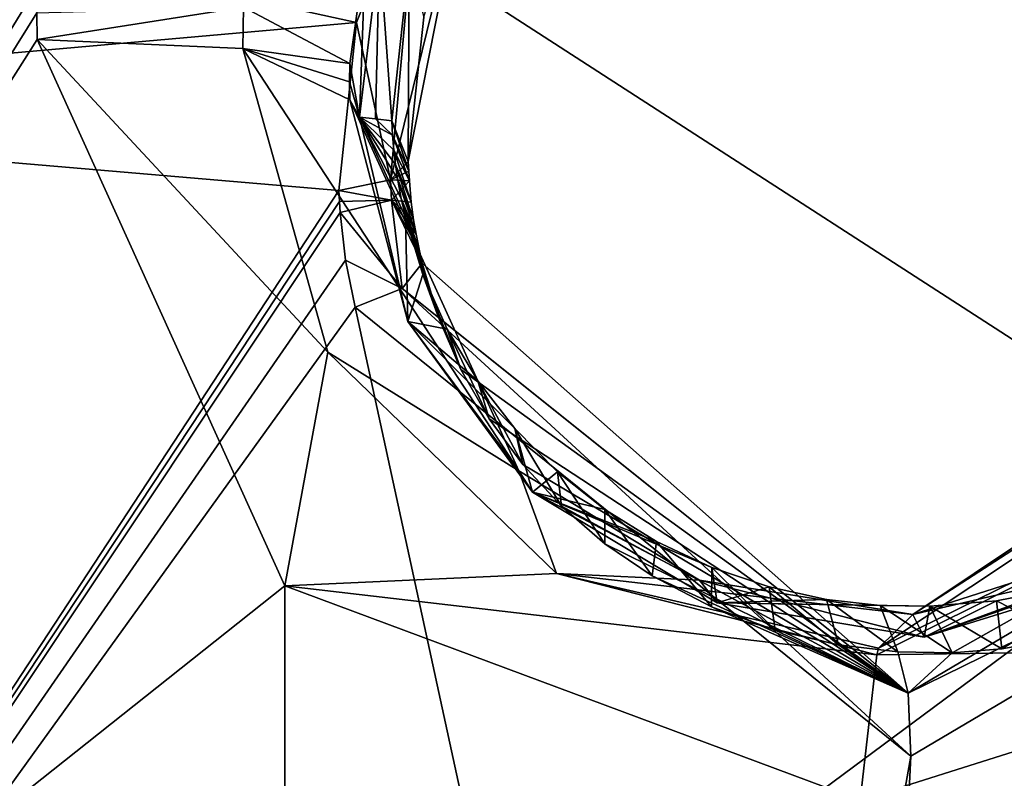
# Model space of a CAD drawing. Header units: millimetres. Extents: x -147 to 294, y -82 to 275.
# Tile 281 of 609: x 242.96 to 246.55, y 180.09 to 182.85. Entities that reach past the tile are written whole.
import ezdxf

# ---------------------------------------------------------------- set-up
doc = ezdxf.new("R2010")
doc.units = ezdxf.units.MM
doc.header["$LTSCALE"] = 67.506716
for name, color, linetype in [('1844', 7, 'CONTINUOUS'), ('1848', 7, 'CONTINUOUS'), ('1849', 7, 'CONTINUOUS'), ('1850', 7, 'CONTINUOUS'), ('1851', 7, 'CONTINUOUS'), ('2835', 7, 'CONTINUOUS'), ('2892', 7, 'CONTINUOUS'), ('2893', 7, 'CONTINUOUS'), ('3066', 7, 'CONTINUOUS'), ('3067', 7, 'CONTINUOUS'), ('3068', 7, 'CONTINUOUS'), ('3075', 7, 'CONTINUOUS'), ('3076', 7, 'CONTINUOUS'), ('3087', 7, 'CONTINUOUS'), ('3088', 7, 'CONTINUOUS'), ('3089', 7, 'CONTINUOUS'), ('3090', 7, 'CONTINUOUS'), ('3092', 7, 'CONTINUOUS'), ('3093', 7, 'CONTINUOUS'), ('751', 7, 'CONTINUOUS'), ('807', 7, 'CONTINUOUS')]:
    doc.layers.add(name, color=color, linetype=linetype)

msp = doc.modelspace()

# ---------------------------------------------------------------- linework, layer by layer
at = {"layer": '1844', "linetype": 'CONTINUOUS'}
for points in [[(243.0205, 182.9747, -21.2007), (239.5627, 177.324, -22.4176), (240.4881, 183.1754, -20.7646), (243.0205, 182.9747, -21.2007)], [(243.0188, 182.8773, -21.2303), (239.5627, 177.324, -22.4176), (243.0205, 182.9747, -21.2007), (243.0188, 182.8773, -21.2303)], [(243.0203, 182.7799, -21.2604), (239.5627, 177.324, -22.4176), (243.0188, 182.8773, -21.2303), (243.0203, 182.7799, -21.2604)], [(243.9229, 180.7877, -22.0241), (239.5627, 177.324, -22.4176), (243.0203, 182.7799, -21.2604), (243.9229, 180.7877, -22.0241)], [(247.2739, 177.0414, -23.8585), (245.7303, 177.4141, -23.4296), (248.9765, 181.9806, -22.5624), (247.2739, 177.0414, -23.8585)], [(248.9765, 181.9806, -22.5624), (245.7303, 177.4141, -23.4296), (247.7742, 180.5597, -22.7915), (248.9765, 181.9806, -22.5624)], [(243.9209, 176.8241, -23.2844), (239.5627, 177.324, -22.4176), (243.9229, 180.7877, -22.0241), (243.9209, 176.8241, -23.2844)], [(246.0199, 180.0051, -22.641), (243.9209, 176.8241, -23.2844), (243.9229, 180.7877, -22.0241), (246.0199, 180.0051, -22.641)], [(247.7742, 180.5597, -22.7915), (245.7303, 177.4141, -23.4296), (246.0199, 180.0051, -22.641), (247.7742, 180.5597, -22.7915)]]:
    msp.add_3dface(points, dxfattribs=at)
at = {"layer": '1848', "linetype": 'CONTINUOUS'}
msp.add_3dface([(244.16, 182.6922, -20.3849), (243.7716, 182.8972, -21.024), (244.2174, 183.098, -20.2577), (244.16, 182.6922, -20.3849)], dxfattribs=at)
at = {"layer": '1849', "linetype": 'CONTINUOUS'}
for points in [[(243.0203, 182.7799, -21.2604), (243.0188, 182.8773, -21.2303), (243.7716, 182.8972, -21.024), (243.0203, 182.7799, -21.2604)], [(243.0203, 182.7799, -21.2604), (243.7716, 182.8972, -21.024), (243.77, 182.7467, -21.0716), (243.0203, 182.7799, -21.2604)], [(243.7716, 182.8972, -21.024), (244.16, 182.6922, -20.3849), (243.77, 182.7467, -21.0716), (243.7716, 182.8972, -21.024)], [(243.77, 182.7467, -21.0716), (244.16, 182.6922, -20.3849), (244.1589, 182.6257, -20.4072), (243.77, 182.7467, -21.0716)], [(244.1596, 182.5598, -20.4297), (243.77, 182.7467, -21.0716), (244.1589, 182.6257, -20.4072), (244.1596, 182.5598, -20.4297)]]:
    msp.add_3dface(points, dxfattribs=at)
at = {"layer": '1850', "linetype": 'CONTINUOUS'}
for points in [[(243.9229, 180.7877, -22.0241), (243.0203, 182.7799, -21.2604), (244.0797, 181.6389, -21.4915), (243.9229, 180.7877, -22.0241)], [(243.0203, 182.7799, -21.2604), (243.77, 182.7467, -21.0716), (244.0797, 181.6389, -21.4915), (243.0203, 182.7799, -21.2604)], [(243.77, 182.7467, -21.0716), (244.1596, 182.5598, -20.4297), (244.7762, 181.2071, -21.0126), (243.77, 182.7467, -21.0716)], [(244.0797, 181.6389, -21.4915), (243.77, 182.7467, -21.0716), (244.7762, 181.2071, -21.0126), (244.0797, 181.6389, -21.4915)], [(244.9134, 180.8322, -21.9161), (243.9229, 180.7877, -22.0241), (244.0797, 181.6389, -21.4915), (244.9134, 180.8322, -21.9161)], [(244.9134, 180.8322, -21.9161), (244.0797, 181.6389, -21.4915), (244.7762, 181.2071, -21.0126), (244.9134, 180.8322, -21.9161)], [(245.4347, 180.8084, -21.2874), (244.9134, 180.8322, -21.9161), (244.7762, 181.2071, -21.0126), (245.4347, 180.8084, -21.2874)], [(246.0811, 180.5351, -22.2471), (243.9229, 180.7877, -22.0241), (244.9134, 180.8322, -21.9161), (246.0811, 180.5351, -22.2471)], [(246.0811, 180.5351, -22.2471), (244.9134, 180.8322, -21.9161), (246.0875, 180.5599, -22.2086), (246.0811, 180.5351, -22.2471)], [(246.0875, 180.5599, -22.2086), (244.9134, 180.8322, -21.9161), (246.2118, 180.6822, -21.4998), (246.0875, 180.5599, -22.2086)], [(246.2118, 180.6822, -21.4998), (244.9134, 180.8322, -21.9161), (245.4347, 180.8084, -21.2874), (246.2118, 180.6822, -21.4998)], [(246.0199, 180.0051, -22.641), (243.9229, 180.7877, -22.0241), (246.0811, 180.5351, -22.2471), (246.0199, 180.0051, -22.641)]]:
    msp.add_3dface(points, dxfattribs=at)
at = {"layer": '1851', "linetype": 'CONTINUOUS'}
for points in [[(248.9765, 181.9806, -22.5624), (246.0875, 180.5599, -22.2086), (248.433, 182.1181, -22.1551), (248.9765, 181.9806, -22.5624)], [(246.0875, 180.5599, -22.2086), (246.2118, 180.6822, -21.4998), (248.433, 182.1181, -22.1551), (246.0875, 180.5599, -22.2086)], [(248.433, 182.1181, -22.1551), (246.2118, 180.6822, -21.4998), (248.2393, 182.038, -21.4716), (248.433, 182.1181, -22.1551)], [(248.2393, 182.038, -21.4716), (246.2118, 180.6822, -21.4998), (247.4256, 181.0705, -21.6315), (248.2393, 182.038, -21.4716)], [(248.9765, 181.9806, -22.5624), (247.7742, 180.5597, -22.7915), (246.0811, 180.5351, -22.2471), (248.9765, 181.9806, -22.5624)], [(248.9765, 181.9806, -22.5624), (246.0811, 180.5351, -22.2471), (246.0875, 180.5599, -22.2086), (248.9765, 181.9806, -22.5624)], [(247.7742, 180.5597, -22.7915), (246.0199, 180.0051, -22.641), (246.0811, 180.5351, -22.2471), (247.7742, 180.5597, -22.7915)]]:
    msp.add_3dface(points, dxfattribs=at)
at = {"layer": '2835', "linetype": 'CONTINUOUS'}
for points in [[(240.6313, 182.527, -18.5567), (240.432, 176.6055, -20.3364), (244.12, 182.2292, -19.1712), (240.6313, 182.527, -18.5567)], [(244.12, 182.2292, -19.1712), (240.432, 176.6055, -20.3364), (244.1218, 182.1888, -19.1839), (244.12, 182.2292, -19.1712)], [(244.1218, 182.1888, -19.1839), (240.432, 176.6055, -20.3364), (244.1244, 182.1484, -19.1968), (244.1218, 182.1888, -19.1839)], [(244.1244, 182.1484, -19.1968), (240.432, 176.6055, -20.3364), (244.1445, 181.9747, -19.2536), (244.1244, 182.1484, -19.1968)], [(244.1445, 181.9747, -19.2536), (240.432, 176.6055, -20.3364), (244.1787, 181.8031, -19.3122), (244.1445, 181.9747, -19.2536)], [(240.432, 176.6055, -20.3364), (245.4544, 175.9317, -21.4039), (244.1787, 181.8031, -19.3122), (240.432, 176.6055, -20.3364)], [(244.1787, 181.8031, -19.3122), (245.4544, 175.9317, -21.4039), (246.2045, 180.1655, -20.1727), (244.1787, 181.8031, -19.3122)], [(246.0015, 176.0127, -21.4822), (246.5482, 175.9677, -21.604), (248.5376, 181.5458, -20.1619), (246.0015, 176.0127, -21.4822)], [(246.2045, 180.1655, -20.1727), (246.0015, 176.0127, -21.4822), (248.5376, 181.5458, -20.1619), (246.2045, 180.1655, -20.1727)], [(245.4544, 175.9317, -21.4039), (246.0015, 176.0127, -21.4822), (246.2045, 180.1655, -20.1727), (245.4544, 175.9317, -21.4039)]]:
    msp.add_3dface(points, dxfattribs=at)
at = {"layer": '2892', "linetype": 'CONTINUOUS'}
for points in [[(240.6313, 182.527, -18.5567), (244.1843, 182.842, -18.993), (240.0343, 183.7462, -18.1097), (240.6313, 182.527, -18.5567)], [(244.1843, 182.842, -18.993), (244.4107, 183.4115, -18.8547), (240.0343, 183.7462, -18.1097), (244.1843, 182.842, -18.993)], [(240.6313, 182.527, -18.5567), (244.12, 182.2292, -19.1712), (244.1843, 182.842, -18.993), (240.6313, 182.527, -18.5567)]]:
    msp.add_3dface(points, dxfattribs=at)
at = {"layer": '2893', "linetype": 'CONTINUOUS'}
for points in [[(244.4107, 183.4115, -18.8547), (244.1843, 182.842, -18.993), (244.3074, 182.2676, -19.2723), (244.4107, 183.4115, -18.8547)], [(244.573, 183.3482, -18.9825), (244.4107, 183.4115, -18.8547), (244.3074, 182.2676, -19.2723), (244.573, 183.3482, -18.9825)], [(244.3729, 182.3341, -19.4764), (244.573, 183.3482, -18.9825), (244.3074, 182.2676, -19.2723), (244.3729, 182.3341, -19.4764)], [(244.4292, 182.8615, -19.318), (244.573, 183.3482, -18.9825), (244.3729, 182.3341, -19.4764), (244.4292, 182.8615, -19.318)], [(244.1843, 182.842, -18.993), (244.12, 182.2292, -19.1712), (244.3074, 182.2676, -19.2723), (244.1843, 182.842, -18.993)]]:
    msp.add_3dface(points, dxfattribs=at)
at = {"layer": '3066', "linetype": 'CONTINUOUS'}
for points in [[(244.16, 182.6922, -20.3849), (244.2174, 183.098, -20.2577), (244.1954, 182.496, -20.1599), (244.16, 182.6922, -20.3849)], [(244.1954, 182.496, -20.1599), (244.2174, 183.098, -20.2577), (244.2681, 183.1047, -19.9843), (244.1954, 182.496, -20.1599)], [(244.1589, 182.6257, -20.4072), (244.16, 182.6922, -20.3849), (244.1954, 182.496, -20.1599), (244.1589, 182.6257, -20.4072)], [(244.1596, 182.5598, -20.4297), (244.1589, 182.6257, -20.4072), (244.1954, 182.496, -20.1599), (244.1596, 182.5598, -20.4297)]]:
    msp.add_3dface(points, dxfattribs=at)
at = {"layer": '3067', "linetype": 'CONTINUOUS'}
for points in [[(244.7762, 181.2071, -21.0126), (244.1596, 182.5598, -20.4297), (244.3708, 181.7517, -20.4193), (244.7762, 181.2071, -21.0126)], [(244.1596, 182.5598, -20.4297), (244.1954, 182.496, -20.1599), (244.3708, 181.7517, -20.4193), (244.1596, 182.5598, -20.4297)], [(244.8259, 181.1282, -20.6903), (244.7762, 181.2071, -21.0126), (244.3708, 181.7517, -20.4193), (244.8259, 181.1282, -20.6903)], [(245.4347, 180.8084, -21.2874), (244.7762, 181.2071, -21.0126), (244.8259, 181.1282, -20.6903), (245.4347, 180.8084, -21.2874)], [(245.4988, 180.7249, -20.9336), (245.4347, 180.8084, -21.2874), (244.8259, 181.1282, -20.6903), (245.4988, 180.7249, -20.9336)], [(246.2118, 180.6822, -21.4998), (245.4347, 180.8084, -21.2874), (246.2531, 180.5998, -21.1077), (246.2118, 180.6822, -21.4998)], [(246.2531, 180.5998, -21.1077), (245.4347, 180.8084, -21.2874), (245.4988, 180.7249, -20.9336), (246.2531, 180.5998, -21.1077)]]:
    msp.add_3dface(points, dxfattribs=at)
at = {"layer": '3068', "linetype": 'CONTINUOUS'}
for points in [[(247.4256, 181.0705, -21.6315), (246.2118, 180.6822, -21.4998), (247.4487, 180.9699, -21.2089), (247.4256, 181.0705, -21.6315)], [(246.2118, 180.6822, -21.4998), (246.2531, 180.5998, -21.1077), (247.4487, 180.9699, -21.2089), (246.2118, 180.6822, -21.4998)]]:
    msp.add_3dface(points, dxfattribs=at)
at = {"layer": '3075', "linetype": 'CONTINUOUS'}
for points in [[(244.1954, 182.496, -20.1599), (244.2681, 183.1047, -19.9843), (244.2537, 182.4897, -20.1713), (244.1954, 182.496, -20.1599)], [(244.2537, 182.4897, -20.1713), (244.2681, 183.1047, -19.9843), (244.3125, 182.4832, -20.1829), (244.2537, 182.4897, -20.1713)], [(244.3125, 182.4832, -20.1829), (244.2681, 183.1047, -19.9843), (244.3756, 183.0628, -20.0147), (244.3125, 182.4832, -20.1829)]]:
    msp.add_3dface(points, dxfattribs=at)
at = {"layer": '3076', "linetype": 'CONTINUOUS'}
for points in [[(244.3708, 181.7517, -20.4193), (244.1954, 182.496, -20.1599), (244.3623, 182.1322, -20.2998), (244.3708, 181.7517, -20.4193)], [(244.1954, 182.496, -20.1599), (244.2537, 182.4897, -20.1713), (244.3156, 182.4312, -20.1996), (244.1954, 182.496, -20.1599)], [(244.3623, 182.1322, -20.2998), (244.1954, 182.496, -20.1599), (244.3467, 182.2001, -20.2762), (244.3623, 182.1322, -20.2998)], [(244.3467, 182.2001, -20.2762), (244.1954, 182.496, -20.1599), (244.3338, 182.2728, -20.2516), (244.3467, 182.2001, -20.2762)], [(244.3338, 182.2728, -20.2516), (244.1954, 182.496, -20.1599), (244.3267, 182.3237, -20.2347), (244.3338, 182.2728, -20.2516)], [(244.3267, 182.3237, -20.2347), (244.1954, 182.496, -20.1599), (244.3206, 182.3765, -20.2173), (244.3267, 182.3237, -20.2347)], [(244.3206, 182.3765, -20.2173), (244.1954, 182.496, -20.1599), (244.3156, 182.4312, -20.1996), (244.3206, 182.3765, -20.2173)], [(244.2537, 182.4897, -20.1713), (244.3125, 182.4832, -20.1829), (244.3156, 182.4312, -20.1996), (244.2537, 182.4897, -20.1713)], [(244.4264, 181.9225, -20.3754), (244.3708, 181.7517, -20.4193), (244.3623, 182.1322, -20.2998), (244.4264, 181.9225, -20.3754)], [(244.5149, 181.7226, -20.4523), (244.3708, 181.7517, -20.4193), (244.4264, 181.9225, -20.3754), (244.5149, 181.7226, -20.4523)], [(244.8259, 181.1282, -20.6903), (244.3708, 181.7517, -20.4193), (244.7615, 181.3607, -20.6066), (244.8259, 181.1282, -20.6903)], [(244.7615, 181.3607, -20.6066), (244.3708, 181.7517, -20.4193), (244.6269, 181.5346, -20.5296), (244.7615, 181.3607, -20.6066)], [(244.6269, 181.5346, -20.5296), (244.3708, 181.7517, -20.4193), (244.5149, 181.7226, -20.4523), (244.6269, 181.5346, -20.5296)], [(244.9166, 181.2033, -20.6822), (244.8259, 181.1282, -20.6903), (244.7615, 181.3607, -20.6066), (244.9166, 181.2033, -20.6822)], [(245.0895, 181.0651, -20.7552), (244.8259, 181.1282, -20.6903), (244.9166, 181.2033, -20.6822), (245.0895, 181.0651, -20.7552)], [(245.4988, 180.7249, -20.9336), (244.8259, 181.1282, -20.6903), (245.4795, 180.8537, -20.8895), (245.4988, 180.7249, -20.9336)], [(245.4795, 180.8537, -20.8895), (244.8259, 181.1282, -20.6903), (245.2775, 180.9483, -20.8244), (245.4795, 180.8537, -20.8895)], [(245.2775, 180.9483, -20.8244), (244.8259, 181.1282, -20.6903), (245.0895, 181.0651, -20.7552), (245.2775, 180.9483, -20.8244)], [(247.4487, 180.9699, -21.2089), (246.2531, 180.5998, -21.1077), (246.9132, 180.8292, -21.1548), (247.4487, 180.9699, -21.2089)], [(245.689, 180.7833, -20.9486), (245.4988, 180.7249, -20.9336), (245.4795, 180.8537, -20.8895), (245.689, 180.7833, -20.9486)], [(246.9132, 180.8292, -21.1548), (246.2531, 180.5998, -21.1077), (246.7289, 180.7744, -21.1385), (246.9132, 180.8292, -21.1548)], [(245.8979, 180.7379, -21.0001), (245.4988, 180.7249, -20.9336), (245.689, 180.7833, -20.9486), (245.8979, 180.7379, -21.0001)], [(246.7289, 180.7744, -21.1385), (246.2531, 180.5998, -21.1077), (246.5167, 180.7328, -21.113), (246.7289, 180.7744, -21.1385)], [(246.0931, 180.716, -21.0419), (245.4988, 180.7249, -20.9336), (245.8979, 180.7379, -21.0001), (246.0931, 180.716, -21.0419)], [(246.2531, 180.5998, -21.1077), (245.4988, 180.7249, -20.9336), (246.2737, 180.7125, -21.0755), (246.2531, 180.5998, -21.1077)], [(246.2737, 180.7125, -21.0755), (245.4988, 180.7249, -20.9336), (246.0931, 180.716, -21.0419), (246.2737, 180.7125, -21.0755)], [(246.5167, 180.7328, -21.113), (246.2531, 180.5998, -21.1077), (246.2737, 180.7125, -21.0755), (246.5167, 180.7328, -21.113)]]:
    msp.add_3dface(points, dxfattribs=at)
at = {"layer": '3087', "linetype": 'CONTINUOUS'}
for points in [[(244.3506, 181.8718, -19.3902), (246.1953, 180.3957, -20.1922), (244.4234, 181.9636, -19.6033), (244.3506, 181.8718, -19.3902)], [(244.4234, 181.9636, -19.6033), (246.1953, 180.3957, -20.1922), (244.4833, 181.7654, -19.677), (244.4234, 181.9636, -19.6033)], [(244.1787, 181.8031, -19.3122), (246.2045, 180.1655, -20.1727), (244.3506, 181.8718, -19.3902), (244.1787, 181.8031, -19.3122)], [(244.3506, 181.8718, -19.3902), (246.2045, 180.1655, -20.1727), (246.1953, 180.3957, -20.1922), (244.3506, 181.8718, -19.3902)], [(244.4833, 181.7654, -19.677), (246.1953, 180.3957, -20.1922), (244.5648, 181.5758, -19.752), (244.4833, 181.7654, -19.677)], [(248.5376, 181.5458, -20.1619), (248.3248, 181.654, -20.1896), (246.1953, 180.3957, -20.1922), (248.5376, 181.5458, -20.1619)], [(246.1953, 180.3957, -20.1922), (248.3248, 181.654, -20.1896), (246.3561, 180.5435, -20.4169), (246.1953, 180.3957, -20.1922)], [(246.3561, 180.5435, -20.4169), (248.3248, 181.654, -20.1896), (246.5366, 180.5574, -20.4471), (246.3561, 180.5435, -20.4169)], [(246.5366, 180.5574, -20.4471), (248.3248, 181.654, -20.1896), (246.7765, 180.6005, -20.4795), (246.5366, 180.5574, -20.4471)], [(244.5648, 181.5758, -19.752), (246.1953, 180.3957, -20.1922), (244.6672, 181.3968, -19.8276), (244.5648, 181.5758, -19.752)], [(246.2045, 180.1655, -20.1727), (248.5376, 181.5458, -20.1619), (246.1953, 180.3957, -20.1922), (246.2045, 180.1655, -20.1727)], [(244.6672, 181.3968, -19.8276), (246.1953, 180.3957, -20.1922), (244.79, 181.2299, -19.9031), (244.6672, 181.3968, -19.8276)], [(244.79, 181.2299, -19.9031), (246.1953, 180.3957, -20.1922), (244.9317, 181.0773, -19.9777), (244.79, 181.2299, -19.9031)], [(244.9317, 181.0773, -19.9777), (246.1953, 180.3957, -20.1922), (245.0898, 180.9409, -20.0503), (244.9317, 181.0773, -19.9777)], [(245.0898, 180.9409, -20.0503), (246.1953, 180.3957, -20.1922), (245.2615, 180.8234, -20.1197), (245.0898, 180.9409, -20.0503)], [(245.2615, 180.8234, -20.1197), (246.1953, 180.3957, -20.1922), (245.4785, 180.7107, -20.1964), (245.2615, 180.8234, -20.1197)], [(245.4785, 180.7107, -20.1964), (246.1953, 180.3957, -20.1922), (245.7104, 180.6256, -20.2674), (245.4785, 180.7107, -20.1964)], [(245.7104, 180.6256, -20.2674), (246.1953, 180.3957, -20.1922), (245.9416, 180.5716, -20.3286), (245.7104, 180.6256, -20.2674)], [(245.9416, 180.5716, -20.3286), (246.1953, 180.3957, -20.1922), (246.1578, 180.5464, -20.3779), (245.9416, 180.5716, -20.3286)], [(246.1578, 180.5464, -20.3779), (246.1953, 180.3957, -20.1922), (246.3561, 180.5435, -20.4169), (246.1578, 180.5464, -20.3779)]]:
    msp.add_3dface(points, dxfattribs=at)
at = {"layer": '3088', "linetype": 'CONTINUOUS'}
for points in [[(244.3767, 182.2638, -19.4994), (244.3117, 182.1939, -19.2959), (244.3839, 182.1867, -19.5252), (244.3767, 182.2638, -19.4994)], [(244.1244, 182.1484, -19.1968), (244.3506, 181.8718, -19.3902), (244.3117, 182.1939, -19.2959), (244.1244, 182.1484, -19.1968)], [(244.3506, 181.8718, -19.3902), (244.4234, 181.9636, -19.6033), (244.3117, 182.1939, -19.2959), (244.3506, 181.8718, -19.3902)], [(244.3117, 182.1939, -19.2959), (244.4234, 181.9636, -19.6033), (244.4132, 182.0083, -19.5872), (244.3117, 182.1939, -19.2959)], [(244.3839, 182.1867, -19.5252), (244.3117, 182.1939, -19.2959), (244.3924, 182.1224, -19.5472), (244.3839, 182.1867, -19.5252)], [(244.3924, 182.1224, -19.5472), (244.3117, 182.1939, -19.2959), (244.4012, 182.0695, -19.5656), (244.3924, 182.1224, -19.5472)], [(244.4012, 182.0695, -19.5656), (244.3117, 182.1939, -19.2959), (244.4132, 182.0083, -19.5872), (244.4012, 182.0695, -19.5656)], [(244.1244, 182.1484, -19.1968), (244.1445, 181.9747, -19.2536), (244.3506, 181.8718, -19.3902), (244.1244, 182.1484, -19.1968)], [(244.1445, 181.9747, -19.2536), (244.1787, 181.8031, -19.3122), (244.3506, 181.8718, -19.3902), (244.1445, 181.9747, -19.2536)]]:
    msp.add_3dface(points, dxfattribs=at)
at = {"layer": '3089', "linetype": 'CONTINUOUS'}
for points in [[(244.3729, 182.3341, -19.4764), (244.3074, 182.2676, -19.2723), (244.3745, 182.2989, -19.4879), (244.3729, 182.3341, -19.4764)], [(244.3074, 182.2676, -19.2723), (244.3767, 182.2638, -19.4994), (244.3745, 182.2989, -19.4879), (244.3074, 182.2676, -19.2723)], [(244.3074, 182.2676, -19.2723), (244.12, 182.2292, -19.1712), (244.3117, 182.1939, -19.2959), (244.3074, 182.2676, -19.2723)], [(244.3074, 182.2676, -19.2723), (244.3117, 182.1939, -19.2959), (244.3767, 182.2638, -19.4994), (244.3074, 182.2676, -19.2723)], [(244.12, 182.2292, -19.1712), (244.1218, 182.1888, -19.1839), (244.3117, 182.1939, -19.2959), (244.12, 182.2292, -19.1712)], [(244.1218, 182.1888, -19.1839), (244.1244, 182.1484, -19.1968), (244.3117, 182.1939, -19.2959), (244.1218, 182.1888, -19.1839)]]:
    msp.add_3dface(points, dxfattribs=at)
at = {"layer": '3090', "linetype": 'CONTINUOUS'}
for points in [[(244.3729, 182.3341, -19.4764), (244.3125, 182.4832, -20.1829), (244.3756, 183.0628, -20.0147), (244.3729, 182.3341, -19.4764)], [(244.4292, 182.8615, -19.318), (244.3729, 182.3341, -19.4764), (244.3756, 183.0628, -20.0147), (244.4292, 182.8615, -19.318)], [(244.3125, 182.4832, -20.1829), (244.3729, 182.3341, -19.4764), (244.3745, 182.2989, -19.4879), (244.3125, 182.4832, -20.1829)], [(244.3156, 182.4312, -20.1996), (244.3125, 182.4832, -20.1829), (244.3745, 182.2989, -19.4879), (244.3156, 182.4312, -20.1996)], [(244.3767, 182.2638, -19.4994), (244.3156, 182.4312, -20.1996), (244.3745, 182.2989, -19.4879), (244.3767, 182.2638, -19.4994)]]:
    msp.add_3dface(points, dxfattribs=at)
at = {"layer": '3092', "linetype": 'CONTINUOUS'}
for points in [[(244.3206, 182.3765, -20.2173), (244.3156, 182.4312, -20.1996), (244.3767, 182.2638, -19.4994), (244.3206, 182.3765, -20.2173)], [(244.3267, 182.3237, -20.2347), (244.3206, 182.3765, -20.2173), (244.3839, 182.1867, -19.5252), (244.3267, 182.3237, -20.2347)], [(244.3206, 182.3765, -20.2173), (244.3767, 182.2638, -19.4994), (244.3839, 182.1867, -19.5252), (244.3206, 182.3765, -20.2173)], [(244.3338, 182.2728, -20.2516), (244.3267, 182.3237, -20.2347), (244.3924, 182.1224, -19.5472), (244.3338, 182.2728, -20.2516)], [(244.3267, 182.3237, -20.2347), (244.3839, 182.1867, -19.5252), (244.3924, 182.1224, -19.5472), (244.3267, 182.3237, -20.2347)], [(244.3467, 182.2001, -20.2762), (244.3338, 182.2728, -20.2516), (244.4012, 182.0695, -19.5656), (244.3467, 182.2001, -20.2762)], [(244.3338, 182.2728, -20.2516), (244.3924, 182.1224, -19.5472), (244.4012, 182.0695, -19.5656), (244.3338, 182.2728, -20.2516)], [(244.3623, 182.1322, -20.2998), (244.3467, 182.2001, -20.2762), (244.4234, 181.9636, -19.6033), (244.3623, 182.1322, -20.2998)], [(244.4234, 181.9636, -19.6033), (244.3467, 182.2001, -20.2762), (244.4132, 182.0083, -19.5872), (244.4234, 181.9636, -19.6033)], [(244.3467, 182.2001, -20.2762), (244.4012, 182.0695, -19.5656), (244.4132, 182.0083, -19.5872), (244.3467, 182.2001, -20.2762)]]:
    msp.add_3dface(points, dxfattribs=at)
at = {"layer": '3093', "linetype": 'CONTINUOUS'}
for points in [[(244.4264, 181.9225, -20.3754), (244.3623, 182.1322, -20.2998), (244.4833, 181.7654, -19.677), (244.4264, 181.9225, -20.3754)], [(244.3623, 182.1322, -20.2998), (244.4234, 181.9636, -19.6033), (244.4833, 181.7654, -19.677), (244.3623, 182.1322, -20.2998)], [(244.5149, 181.7226, -20.4523), (244.4264, 181.9225, -20.3754), (244.5648, 181.5758, -19.752), (244.5149, 181.7226, -20.4523)], [(244.4264, 181.9225, -20.3754), (244.4833, 181.7654, -19.677), (244.5648, 181.5758, -19.752), (244.4264, 181.9225, -20.3754)], [(244.6269, 181.5346, -20.5296), (244.5149, 181.7226, -20.4523), (244.6672, 181.3968, -19.8276), (244.6269, 181.5346, -20.5296)], [(244.5149, 181.7226, -20.4523), (244.5648, 181.5758, -19.752), (244.6672, 181.3968, -19.8276), (244.5149, 181.7226, -20.4523)], [(244.7615, 181.3607, -20.6066), (244.6269, 181.5346, -20.5296), (244.79, 181.2299, -19.9031), (244.7615, 181.3607, -20.6066)], [(244.6269, 181.5346, -20.5296), (244.6672, 181.3968, -19.8276), (244.79, 181.2299, -19.9031), (244.6269, 181.5346, -20.5296)], [(244.9166, 181.2033, -20.6822), (244.7615, 181.3607, -20.6066), (244.9317, 181.0773, -19.9777), (244.9166, 181.2033, -20.6822)], [(244.7615, 181.3607, -20.6066), (244.79, 181.2299, -19.9031), (244.9317, 181.0773, -19.9777), (244.7615, 181.3607, -20.6066)], [(245.0895, 181.0651, -20.7552), (244.9166, 181.2033, -20.6822), (245.0898, 180.9409, -20.0503), (245.0895, 181.0651, -20.7552)], [(244.9166, 181.2033, -20.6822), (244.9317, 181.0773, -19.9777), (245.0898, 180.9409, -20.0503), (244.9166, 181.2033, -20.6822)], [(245.2775, 180.9483, -20.8244), (245.0895, 181.0651, -20.7552), (245.2615, 180.8234, -20.1197), (245.2775, 180.9483, -20.8244)], [(245.0895, 181.0651, -20.7552), (245.0898, 180.9409, -20.0503), (245.2615, 180.8234, -20.1197), (245.0895, 181.0651, -20.7552)], [(245.2775, 180.9483, -20.8244), (245.2615, 180.8234, -20.1197), (245.4785, 180.7107, -20.1964), (245.2775, 180.9483, -20.8244)], [(245.4795, 180.8537, -20.8895), (245.2775, 180.9483, -20.8244), (245.4785, 180.7107, -20.1964), (245.4795, 180.8537, -20.8895)], [(245.4795, 180.8537, -20.8895), (245.4785, 180.7107, -20.1964), (245.7104, 180.6256, -20.2674), (245.4795, 180.8537, -20.8895)], [(245.689, 180.7833, -20.9486), (245.4795, 180.8537, -20.8895), (245.7104, 180.6256, -20.2674), (245.689, 180.7833, -20.9486)], [(245.8979, 180.7379, -21.0001), (245.689, 180.7833, -20.9486), (245.9416, 180.5716, -20.3286), (245.8979, 180.7379, -21.0001)], [(245.689, 180.7833, -20.9486), (245.7104, 180.6256, -20.2674), (245.9416, 180.5716, -20.3286), (245.689, 180.7833, -20.9486)], [(246.7289, 180.7744, -21.1385), (246.5167, 180.7328, -21.113), (246.7765, 180.6005, -20.4795), (246.7289, 180.7744, -21.1385)], [(246.0931, 180.716, -21.0419), (245.8979, 180.7379, -21.0001), (246.1578, 180.5464, -20.3779), (246.0931, 180.716, -21.0419)], [(245.8979, 180.7379, -21.0001), (245.9416, 180.5716, -20.3286), (246.1578, 180.5464, -20.3779), (245.8979, 180.7379, -21.0001)], [(246.2737, 180.7125, -21.0755), (246.0931, 180.716, -21.0419), (246.3561, 180.5435, -20.4169), (246.2737, 180.7125, -21.0755)], [(246.0931, 180.716, -21.0419), (246.1578, 180.5464, -20.3779), (246.3561, 180.5435, -20.4169), (246.0931, 180.716, -21.0419)], [(246.5167, 180.7328, -21.113), (246.2737, 180.7125, -21.0755), (246.5366, 180.5574, -20.4471), (246.5167, 180.7328, -21.113)], [(246.2737, 180.7125, -21.0755), (246.3561, 180.5435, -20.4169), (246.5366, 180.5574, -20.4471), (246.2737, 180.7125, -21.0755)], [(246.5167, 180.7328, -21.113), (246.5366, 180.5574, -20.4471), (246.7765, 180.6005, -20.4795), (246.5167, 180.7328, -21.113)]]:
    msp.add_3dface(points, dxfattribs=at)
at = {"layer": '751', "linetype": 'CONTINUOUS'}
for points in [[(232.317, 180.3264, -49.292), (232.5161, 191.0117, -47.4006), (256.1637, 187.6719, -49.125), (232.317, 180.3264, -49.292)], [(232.1514, 169.8574, -50.8643), (232.317, 180.3264, -49.292), (256.1637, 187.6719, -49.125), (232.1514, 169.8574, -50.8643)], [(249.1904, 168.567, -51.6094), (232.1514, 169.8574, -50.8643), (256.1637, 187.6719, -49.125), (249.1904, 168.567, -51.6094)]]:
    msp.add_3dface(points, dxfattribs=at)
at = {"layer": '807', "linetype": 'CONTINUOUS'}
for points in [[(232.7219, 190.6383, -45.4466), (232.5324, 180.5112, -47.2455), (251.8813, 178.2578, -48.5114), (232.7219, 190.6383, -45.4466)], [(232.7219, 190.6383, -45.4466), (251.8813, 178.2578, -48.5114), (245.505, 189.6732, -46.5619), (232.7219, 190.6383, -45.4466)], [(245.505, 189.6732, -46.5619), (251.8813, 178.2578, -48.5114), (258.4713, 186.6761, -47.2366), (245.505, 189.6732, -46.5619)], [(232.5324, 180.5112, -47.2455), (232.5236, 180.0038, -47.329), (246.5433, 168.7383, -49.6388), (232.5324, 180.5112, -47.2455)], [(232.5324, 180.5112, -47.2455), (246.5433, 168.7383, -49.6388), (251.8813, 178.2578, -48.5114), (232.5324, 180.5112, -47.2455)]]:
    msp.add_3dface(points, dxfattribs=at)

doc.saveas('drawing.dxf')
